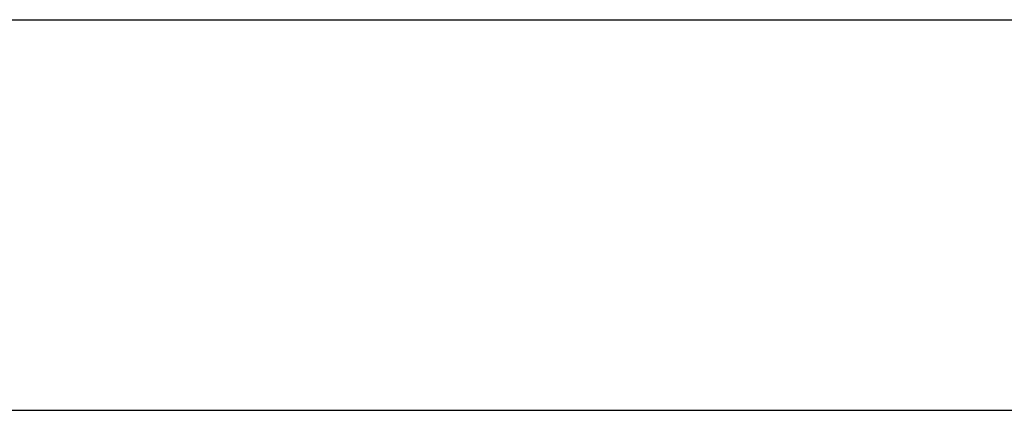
# Model space of a CAD drawing. Header units: millimetres. Extents: x -646 to 654, y -203 to 198.
# Tile 430 of 656: x -474.84 to -463.48, y 125.34 to 129.84. Entities that reach past the tile are written whole.
import ezdxf

# ---------------------------------------------------------------- set-up
doc = ezdxf.new("R2010")
doc.units = ezdxf.units.MM
doc.layers.add('Default', color=7, linetype='Continuous', true_color=0x000000)

msp = doc.modelspace()

# ---------------------------------------------------------------- linework, layer by layer
at = {"layer": 'Default'}
for p, q in [((-636.384, 129.84, 780.822), (-1.884, 129.84, 780.822)), ((-636.384, 129.84, 873.822), (-1.884, 129.84, 873.822))]:
    msp.add_line(p, q, dxfattribs=at)
for points in [[(-636.384, 125.34, 780.822), (-319.134, 125.34, 780.822), (-1.884, 125.34, 780.822)], [(-636.384, 125.34, 873.822), (-319.134, 125.34, 873.822), (-1.884, 125.34, 873.822)], [(-636.384, 125.34, 827.322), (-319.134, 125.34, 827.322), (-1.884, 125.34, 827.322)]]:
    msp.add_open_spline(points, degree=2, dxfattribs=at)

doc.saveas('drawing.dxf')
